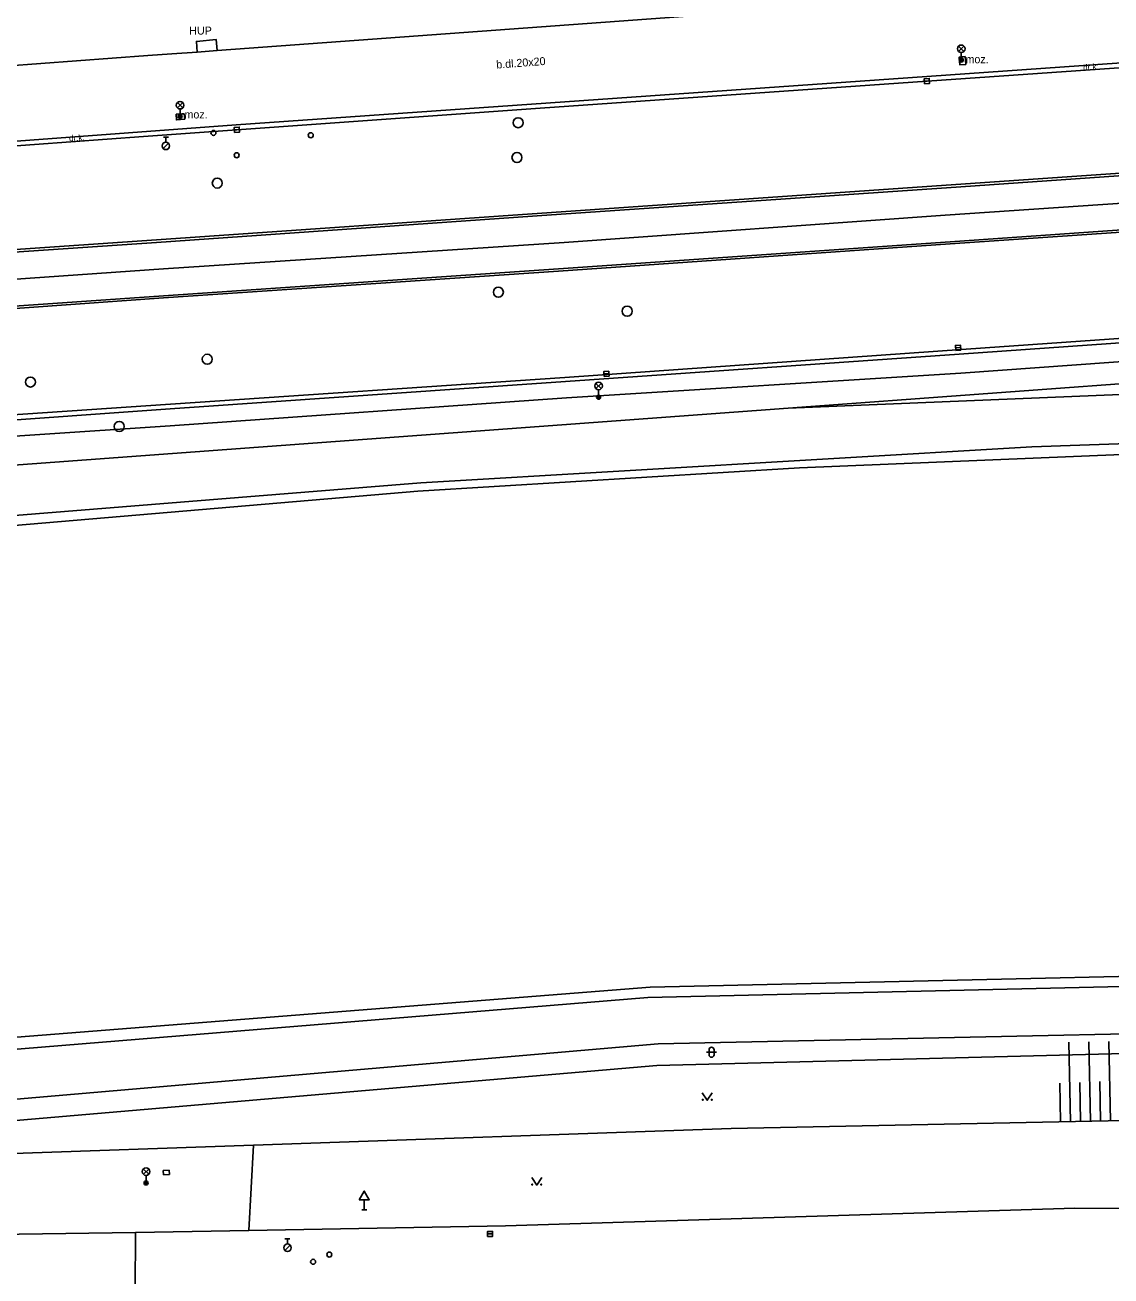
# Model space of a CAD drawing. Extents: x -599770 to -598493, y -1162076 to -1159209.
# Drawn here: x -599360.2 to -599305.9, y -1161630.2 to -1161567.7 of the extents above; entities that cross this region are included whole.
import ezdxf

# ---------------------------------------------------------------- set-up
doc = ezdxf.new("R2010")
doc.units = 0
doc.layers.add('Podklad', color=7, linetype='Continuous')

msp = doc.modelspace()

# ---------------------------------------------------------------- linework, layer by layer
at = {"layer": 'Podklad'}
for p, q in [((-599313.503, -1161569.05), (-599313.238, -1161568.785)), ((-599313.503, -1161568.785), (-599313.238, -1161569.05)), ((-599313.37, -1161569.105), (-599313.37, -1161569.48)), ((-599315.215, -1161570.539), (-599314.965, -1161570.521)), ((-599352.553, -1161571.87), (-599352.288, -1161571.605)), ((-599352.553, -1161571.605), (-599352.288, -1161571.87)), ((-599352.42, -1161571.925), (-599352.42, -1161572.3)), ((-599353.255, -1161573.332), (-599353.005, -1161573.332)), ((-599353.13, -1161573.582), (-599353.13, -1161573.332)), ((-599349.705, -1161572.969), (-599349.455, -1161572.951)), ((-599353.259, -1161573.906), (-599352.994, -1161573.641)), ((-599313.655, -1161583.868), (-599313.405, -1161583.852)), ((-599331.235, -1161585.168), (-599330.985, -1161585.152)), ((-599331.633, -1161585.9), (-599331.368, -1161585.635)), ((-599331.633, -1161585.635), (-599331.368, -1161585.9)), ((-599331.5, -1161585.955), (-599331.5, -1161586.33)), ((-599326.103, -1161619.058), (-599325.603, -1161619.058)), ((-599325.978, -1161618.933), (-599325.978, -1161619.183)), ((-599325.728, -1161618.933), (-599325.728, -1161619.183)), ((-599354.253, -1161625.16), (-599353.988, -1161624.895)), ((-599354.253, -1161624.895), (-599353.988, -1161625.16)), ((-599354.12, -1161625.215), (-599354.12, -1161625.59)), ((-599343.21, -1161626.431), (-599343.21, -1161626.94)), ((-599343.335, -1161626.94), (-599343.085, -1161626.94)), ((-599347.175, -1161628.392), (-599346.925, -1161628.392)), ((-599347.05, -1161628.642), (-599347.05, -1161628.392)), ((-599337.045, -1161628.14), (-599336.795, -1161628.14)), ((-599347.179, -1161628.966), (-599346.914, -1161628.701))]:
    msp.add_line(p, q, dxfattribs=at)
for points in [[(-599312.8, -1161566.22), (-599312.89, -1161566.23), (-599332.07, -1161567.65), (-599350.56, -1161569.01), (-599351.56, -1161569.08), (-599352.83, -1161569.17)], [(-599404.72, -1161576.76), (-599397.99, -1161576.3), (-599373.18, -1161574.46), (-599349.61, -1161572.72), (-599315.09, -1161570.3), (-599290.88, -1161568.61)], [(-599293.73, -1161569.05), (-599314.36, -1161570.48), (-599334.42, -1161571.89), (-599354.24, -1161573.3), (-599374.24, -1161574.77), (-599395.21, -1161576.32), (-599404.65, -1161577.01)], [(-599351.56, -1161569.08), (-599351.6, -1161568.55), (-599350.61, -1161568.46), (-599350.56, -1161569.01)], [(-599366.53, -1161570.19), (-599354.03, -1161569.25)], [(-599354.03, -1161569.25), (-599352.83, -1161569.17)], [(-599313.14, -1161569.7), (-599313.44, -1161569.72), (-599313.47, -1161569.33), (-599313.18, -1161569.31)], [(-599313.18, -1161569.31), (-599313.14, -1161569.7)], [(-599352.19, -1161572.44), (-599352.6, -1161572.47), (-599352.61, -1161572.19), (-599352.34, -1161572.17), (-599352.21, -1161572.16)], [(-599352.21, -1161572.16), (-599352.19, -1161572.44)], [(-599393.95, -1161582.92), (-599373.73, -1161581.34), (-599353.24, -1161579.92), (-599333.22, -1161578.59), (-599314.18, -1161577.23), (-599293.98, -1161575.87), (-599281.55, -1161574.99), (-599273.34, -1161574.39), (-599252.36, -1161572.96)], [(-599333.86, -1161577.1), (-599314.12, -1161575.74), (-599293.58, -1161574.31), (-599281.89, -1161573.52), (-599273.2, -1161572.93)], [(-599333.85, -1161577.22), (-599314.11, -1161575.86), (-599293.57, -1161574.43), (-599281.88, -1161573.64)], [(-599251.12, -1161574.26), (-599252.14, -1161574.33), (-599273.35, -1161575.84), (-599281.68, -1161576.43), (-599293.18, -1161577.24), (-599313.93, -1161578.67)], [(-599281.69, -1161576.3), (-599293.18, -1161577.12), (-599313.92, -1161578.56), (-599333.5, -1161579.91), (-599353.25, -1161581.26), (-599373.72, -1161582.68), (-599394.03, -1161584.2)], [(-599333.86, -1161577.1), (-599353.6, -1161578.47), (-599373.76, -1161579.85), (-599394.81, -1161581.44)], [(-599333.85, -1161577.22), (-599353.59, -1161578.59), (-599373.75, -1161579.97)], [(-599394.02, -1161584.31), (-599373.65, -1161582.82), (-599353.24, -1161581.36), (-599333.5, -1161580.03), (-599313.93, -1161578.67)], [(-599373.22, -1161589.11), (-599352.91, -1161587.76), (-599333.11, -1161586.36), (-599313.4, -1161585.12), (-599292.81, -1161583.64), (-599272.51, -1161582.25), (-599251.39, -1161580.67)], [(-599273.05, -1161581.38), (-599284.27, -1161582.14), (-599292.87, -1161582.73), (-599313.47, -1161584.18), (-599333.16, -1161585.55), (-599352.91, -1161586.91), (-599373.2, -1161588.36), (-599388.09, -1161589.47), (-599388.08, -1161589.61), (-599388.57, -1161589.63), (-599388.59, -1161589.49), (-599392.3, -1161589.77), (-599393.41, -1161589.86)], [(-599272.57, -1161581.11), (-599292.88, -1161582.51), (-599313.12, -1161583.92), (-599333.19, -1161585.34), (-599352.9, -1161586.68), (-599363.24, -1161587.38), (-599373.23, -1161588.13)], [(-599392.19, -1161592.04), (-599322.03, -1161586.87), (-599292.08, -1161584.67), (-599284.13, -1161584.07)], [(-599392.19, -1161592.04), (-599322.03, -1161586.87), (-599292.08, -1161584.67), (-599284.13, -1161584.07)], [(-599322.03, -1161586.87), (-599288.8, -1161585.51), (-599240.26, -1161584.95)], [(-599309.85, -1161588.81), (-599288.72, -1161588.07)], [(-599309.85, -1161588.81), (-599340.39, -1161590.61)], [(-599288.83, -1161588.51), (-599321.45, -1161589.85)], [(-599340.54, -1161591.03), (-599321.45, -1161589.85)], [(-599340.39, -1161590.61), (-599371.68, -1161593.12)], [(-599371.68, -1161593.67), (-599340.54, -1161591.03)], [(-599286.48, -1161614.85), (-599328.93, -1161615.8)], [(-599328.93, -1161615.8), (-599373.9, -1161619.35)], [(-599329.04, -1161616.32), (-599286.64, -1161615.34)], [(-599329.04, -1161616.32), (-599374.01, -1161620)], [(-599286.41, -1161617.74), (-599328.53, -1161618.64)], [(-599373.95, -1161622.55), (-599328.53, -1161618.64)], [(-599286.39, -1161618.64), (-599328.59, -1161619.72)], [(-599307.91, -1161622.53), (-599307.99, -1161618.56)], [(-599306.91, -1161622.51), (-599306.99, -1161618.54)], [(-599305.91, -1161622.49), (-599305.99, -1161618.52)], [(-599328.59, -1161619.72), (-599373.84, -1161623.61)], [(-599308.41, -1161622.53), (-599308.45, -1161620.6)], [(-599307.41, -1161622.52), (-599307.45, -1161620.57)], [(-599306.41, -1161622.5), (-599306.45, -1161620.53)], [(-599326.32, -1161621.085), (-599326.07, -1161621.46), (-599325.82, -1161621.085)], [(-599228.96, -1161625.43), (-599237.45, -1161624.57), (-599286.37, -1161622.09), (-599324.88, -1161622.87), (-599348.75, -1161623.7), (-599373.72, -1161624.57)], [(-599348.75, -1161623.7), (-599348.99, -1161627.96)], [(-599352.97, -1161624.95), (-599353.26, -1161624.97)], [(-599353.26, -1161624.97), (-599353.25, -1161625.19)], [(-599353.25, -1161625.19), (-599352.95, -1161625.17)], [(-599352.95, -1161625.17), (-599352.97, -1161624.95)], [(-599334.84, -1161625.325), (-599334.59, -1161625.7), (-599334.34, -1161625.325)], [(-599354.65, -1161628.06), (-599348.99, -1161627.96), (-599336.15, -1161627.74), (-599307.69, -1161626.85), (-599287.17, -1161627), (-599260.14, -1161628.15), (-599225.06, -1161629.7)], [(-599354.65, -1161628.06), (-599366.29, -1161628.24)], [(-599354.65, -1161628.06), (-599354.67, -1161630.93)]]:
    msp.add_lwpolyline(points, dxfattribs=at)
for points in [[(-599315.205, -1161570.664), (-599314.956, -1161570.645), (-599314.975, -1161570.396), (-599315.224, -1161570.415)], [(-599349.696, -1161573.094), (-599349.446, -1161573.076), (-599349.464, -1161572.826), (-599349.714, -1161572.844)], [(-599313.646, -1161583.993), (-599313.397, -1161583.976), (-599313.414, -1161583.727), (-599313.663, -1161583.744)], [(-599331.226, -1161585.293), (-599330.977, -1161585.276), (-599330.994, -1161585.027), (-599331.243, -1161585.044)], [(-599343.46, -1161626.431), (-599342.96, -1161626.431), (-599343.21, -1161625.998)], [(-599337.045, -1161628.265), (-599336.795, -1161628.265), (-599336.795, -1161628.015), (-599337.045, -1161628.015)]]:
    msp.add_lwpolyline(points, close=True, dxfattribs=at)
for centre, radius in [((-599313.37, -1161568.918), 0.188), ((-599313.37, -1161569.48), 0.1), ((-599313.37, -1161569.48), 0.0723), ((-599313.37, -1161569.48), 0.0438), ((-599352.42, -1161571.738), 0.188), ((-599352.42, -1161572.3), 0.1), ((-599352.42, -1161572.3), 0.0723), ((-599352.42, -1161572.3), 0.0438), ((-599335.52, -1161572.61), 0.25), ((-599350.75, -1161573.12), 0.125), ((-599345.89, -1161573.24), 0.125), ((-599353.13, -1161573.77), 0.188), ((-599349.59, -1161574.24), 0.125), ((-599335.58, -1161574.35), 0.25), ((-599350.56, -1161575.63), 0.25), ((-599336.51, -1161581.08), 0.25), ((-599330.07, -1161582.03), 0.25), ((-599351.06, -1161584.43), 0.25), ((-599359.9, -1161585.57), 0.25), ((-599331.5, -1161585.767), 0.188), ((-599331.5, -1161586.33), 0.1), ((-599331.5, -1161586.33), 0.0723), ((-599331.5, -1161586.33), 0.0438), ((-599355.46, -1161587.79), 0.25), ((-599326.295, -1161621.435), 0.025), ((-599325.845, -1161621.435), 0.025), ((-599354.12, -1161625.027), 0.188), ((-599354.12, -1161625.59), 0.1), ((-599354.12, -1161625.59), 0.0723), ((-599354.12, -1161625.59), 0.0438), ((-599334.815, -1161625.675), 0.025), ((-599334.365, -1161625.675), 0.025), ((-599347.05, -1161628.83), 0.188), ((-599344.96, -1161629.17), 0.125), ((-599345.77, -1161629.53), 0.125)]:
    msp.add_circle(centre, radius, dxfattribs=at)
for centre, start, end in [((-599325.853, -1161618.933), 0, 180), ((-599325.853, -1161619.183), 180, 0)]:
    msp.add_arc(centre, 0.125, start, end, dxfattribs=at)

# ---------------------------------------------------------------- texts
for s, p in [('HUP', (-599351.96, -1161568.21)), ('moz.', (-599313.16, -1161569.64)), ('moz.', (-599352.2, -1161572.4))]:
    msp.add_text(s, height=0.4, dxfattribs=at).set_placement(p)
for s, height, rotation, p in [('b.dl.20x20', 0.4, 4.31444, (-599336.6, -1161569.91)), ('dr.k.', 0.3, 3.60858, (-599307.271, -1161570)), ('dr.k.', 0.3, 3.60858, (-599357.96, -1161573.54))]:
    msp.add_text(s, height=height, rotation=rotation, dxfattribs=at).set_placement(p)

doc.saveas('drawing.dxf')
